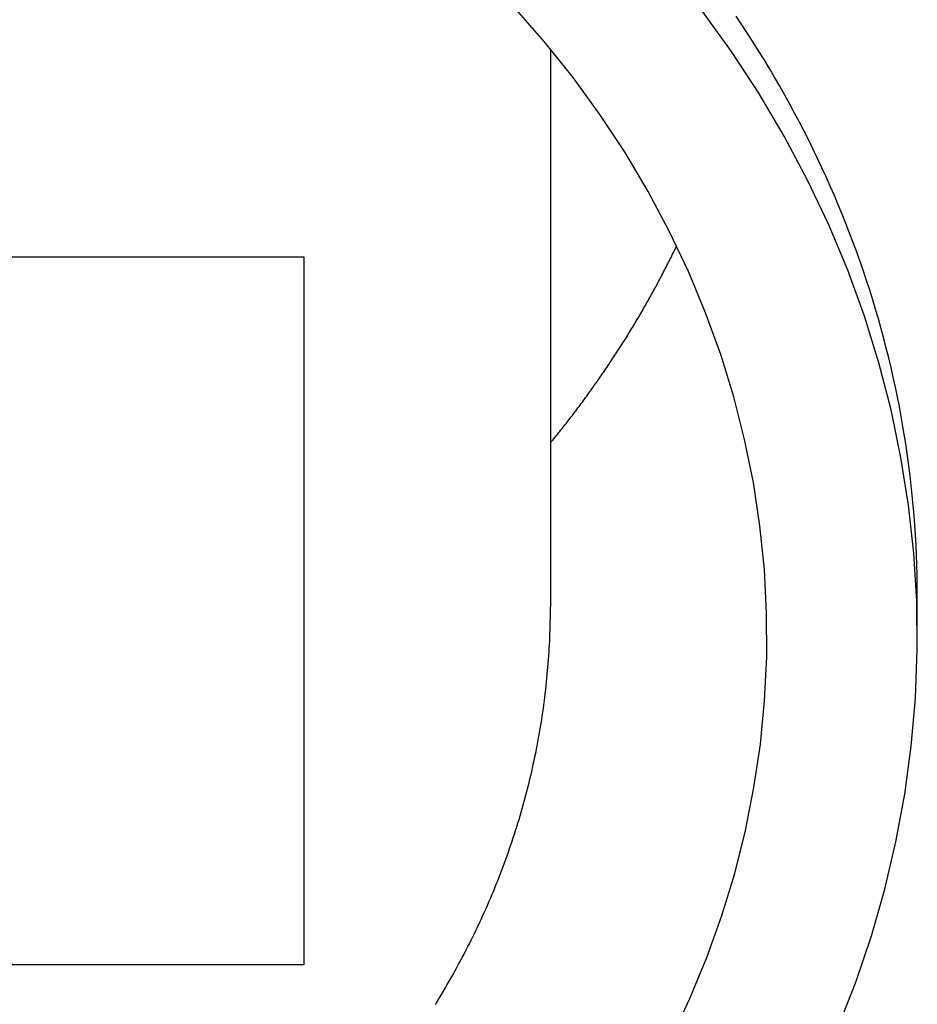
# Model space of a CAD drawing. Extents: x 1107 to 4046, y 937 to 3355.
# Tile 521 of 656: x 2231.02 to 2238.48, y 2658.11 to 2666.3. Entities that reach past the tile are written whole.
import ezdxf

# ---------------------------------------------------------------- set-up
doc = ezdxf.new("R2010")
doc.units = 0
doc.layers.add('KF_VIDA_L___C_REAR', color=7, linetype='CONTINUOUS')

# ---------------------------------------------------------------- blocks, each defined once
blk = doc.blocks.new('KF_VIDA_L___C_REAR')
at = {"layer": 'KF_VIDA_L___C_REAR'}
for p, q in [((48.45, 976.843909), (48.45, 972.205658)), ((34.6, 975.11665), (46.4, 975.11665)), ((46.4, 975.11665), (46.4, 969.227678)), ((51.5, 971.955658), (51.5, 972.305658)), ((46.4, 969.227678), (43.8, 969.227678))]:
    blk.add_line(p, q, dxfattribs=at)
for points in [[(51.5, 972.306, 0), (51.4996, 972.388, 0), (51.4983, 972.471, 0), (51.4963, 972.554, 0), (51.4934, 972.636, 0), (51.4896, 972.719, 0), (51.4851, 972.802, 0), (51.4797, 972.884, 0), (51.4735, 972.967, 0), (51.4664, 973.049, 0), (51.4586, 973.132, 0), (51.4499, 973.214, 0), (51.4404, 973.296, 0), (51.43, 973.378, 0), (51.4189, 973.461, 0), (51.4069, 973.543, 0), (51.3941, 973.625, 0), (51.3804, 973.706, 0), (51.366, 973.788, 0), (51.3507, 973.87, 0), (51.3346, 973.951, 0), (51.3177, 974.033, 0), (51.3, 974.114, 0), (51.2815, 974.195, 0), (51.2621, 974.276, 0), (51.242, 974.357, 0), (51.221, 974.438, 0), (51.1992, 974.518, 0), (51.1766, 974.599, 0), (51.1532, 974.679, 0), (51.1291, 974.759, 0), (51.1041, 974.839, 0), (51.0783, 974.918, 0), (51.0517, 974.998, 0), (51.0243, 975.077, 0), (50.9961, 975.156, 0), (50.9672, 975.235, 0), (50.9374, 975.313, 0), (50.9069, 975.392, 0), (50.8755, 975.47, 0), (50.8434, 975.548, 0), (50.8105, 975.625, 0), (50.7769, 975.703, 0), (50.7424, 975.78, 0), (50.7072, 975.857, 0), (50.6713, 975.933, 0), (50.6345, 976.01, 0), (50.597, 976.086, 0), (50.5587, 976.161, 0), (50.5197, 976.237, 0), (50.4799, 976.312, 0), (50.4394, 976.387, 0), (50.3981, 976.461, 0), (50.3561, 976.536, 0), (50.3133, 976.61, 0), (50.2698, 976.683, 0), (50.2255, 976.757, 0), (50.1805, 976.83, 0), (50.1348, 976.902, 0), (50.0884, 976.974, 0), (50.0412, 977.046, 0), (49.9933, 977.118, 0)], [(50.8386, 968.702, 0), (50.9877, 969.082, 0), (51.1182, 969.468, 0), (51.2298, 969.857, 0), (51.3224, 970.251, 0), (51.3957, 970.647, 0), (51.4497, 971.046, 0), (51.4843, 971.446, 0), (51.4993, 971.847, 0), (51.4948, 972.249, 0), (51.4708, 972.65, 0), (51.4272, 973.05, 0), (51.3643, 973.447, 0), (51.2821, 973.842, 0), (51.1807, 974.234, 0), (51.0604, 974.622, 0), (50.9213, 975.005, 0), (50.7637, 975.382, 0), (50.5878, 975.754, 0), (50.3941, 976.119, 0), (50.1828, 976.476, 0), (49.9542, 976.825, 0), (49.7089, 977.166, 0)], [(49.4514, 968.609, 0), (49.6095, 968.946, 0), (49.7507, 969.288, 0), (49.8748, 969.636, 0), (49.9815, 969.988, 0), (50.0705, 970.343, 0), (50.1419, 970.702, 0), (50.1953, 971.062, 0), (50.2307, 971.425, 0), (50.2481, 971.788, 0), (50.2474, 972.152, 0), (50.2286, 972.515, 0), (50.1917, 972.878, 0), (50.1368, 973.238, 0), (50.0641, 973.597, 0), (49.9736, 973.952, 0), (49.8656, 974.303, 0), (49.7401, 974.65, 0), (49.5975, 974.993, 0), (49.438, 975.329, 0), (49.262, 975.659, 0), (49.0697, 975.983, 0), (48.8614, 976.299, 0), (48.6377, 976.607, 0), (48.3988, 976.906, 0), (48.1453, 977.196, 0)], [(48.45, 973.567, 0), (48.4598, 973.579, 0), (48.4696, 973.591, 0), (48.4793, 973.603, 0), (48.489, 973.615, 0), (48.4987, 973.627, 0), (48.5084, 973.639, 0), (48.518, 973.651, 0), (48.5277, 973.664, 0), (48.5373, 973.676, 0), (48.5468, 973.688, 0), (48.5564, 973.7, 0), (48.5659, 973.712, 0), (48.5754, 973.724, 0), (48.5849, 973.736, 0), (48.5943, 973.748, 0), (48.6038, 973.761, 0), (48.6132, 973.773, 0), (48.6225, 973.785, 0), (48.6319, 973.797, 0), (48.6412, 973.809, 0), (48.6505, 973.822, 0), (48.6598, 973.834, 0), (48.6691, 973.846, 0), (48.6783, 973.859, 0), (48.6875, 973.871, 0), (48.6967, 973.883, 0), (48.7058, 973.896, 0), (48.715, 973.908, 0), (48.7241, 973.92, 0), (48.7332, 973.933, 0), (48.7422, 973.945, 0), (48.7513, 973.957, 0), (48.7603, 973.97, 0), (48.7693, 973.982, 0), (48.7782, 973.995, 0), (48.7871, 974.007, 0), (48.7961, 974.02, 0), (48.8049, 974.032, 0), (48.8138, 974.045, 0), (48.8226, 974.057, 0), (48.8314, 974.07, 0), (48.8402, 974.082, 0), (48.849, 974.095, 0), (48.8577, 974.107, 0), (48.8664, 974.12, 0), (48.8751, 974.132, 0), (48.8838, 974.145, 0), (48.8924, 974.158, 0), (48.901, 974.17, 0), (48.9096, 974.183, 0), (48.9181, 974.196, 0), (48.9267, 974.208, 0), (48.9352, 974.221, 0), (48.9436, 974.234, 0), (48.9521, 974.246, 0), (48.9605, 974.259, 0), (48.9689, 974.272, 0), (48.9773, 974.285, 0), (48.9857, 974.297, 0), (48.994, 974.31, 0), (49.0023, 974.323, 0), (49.0106, 974.336, 0), (49.0188, 974.348, 0), (49.027, 974.361, 0), (49.0352, 974.374, 0), (49.0434, 974.387, 0), (49.0516, 974.4, 0), (49.0597, 974.413, 0), (49.0678, 974.426, 0), (49.0758, 974.438, 0), (49.0839, 974.451, 0), (49.0919, 974.464, 0), (49.0999, 974.477, 0), (49.1079, 974.49, 0), (49.1158, 974.503, 0), (49.1237, 974.516, 0), (49.1316, 974.529, 0), (49.1395, 974.542, 0), (49.1473, 974.555, 0), (49.1551, 974.568, 0), (49.1629, 974.581, 0), (49.1706, 974.594, 0), (49.1784, 974.607, 0), (49.1861, 974.62, 0), (49.1938, 974.633, 0), (49.2014, 974.646, 0), (49.209, 974.659, 0), (49.2166, 974.673, 0), (49.2242, 974.686, 0), (49.2318, 974.699, 0), (49.2393, 974.712, 0), (49.2468, 974.725, 0), (49.2542, 974.738, 0), (49.2617, 974.751, 0), (49.2691, 974.765, 0), (49.2765, 974.778, 0), (49.2839, 974.791, 0), (49.2912, 974.804, 0), (49.2985, 974.817, 0), (49.3058, 974.831, 0), (49.313, 974.844, 0), (49.3203, 974.857, 0), (49.3275, 974.87, 0), (49.3346, 974.884, 0), (49.3418, 974.897, 0), (49.3489, 974.91, 0), (49.356, 974.924, 0), (49.3631, 974.937, 0), (49.3701, 974.95, 0), (49.3771, 974.964, 0), (49.3841, 974.977, 0), (49.3911, 974.99, 0), (49.398, 975.004, 0), (49.4049, 975.017, 0), (49.4118, 975.031, 0), (49.4187, 975.044, 0), (49.4255, 975.057, 0), (49.4323, 975.071, 0), (49.4391, 975.084, 0), (49.4458, 975.098, 0), (49.4526, 975.111, 0), (49.4592, 975.125, 0), (49.4659, 975.138, 0), (49.4726, 975.152, 0), (49.4792, 975.165, 0), (49.4858, 975.179, 0), (49.4923, 975.192, 0), (49.4988, 975.206, 0)], [(47.493, 968.897, 0), (47.5099, 968.925, 0), (47.5267, 968.953, 0), (47.5433, 968.98, 0), (47.5598, 969.008, 0), (47.5761, 969.036, 0), (47.5923, 969.063, 0), (47.6084, 969.091, 0), (47.6243, 969.119, 0), (47.6401, 969.147, 0), (47.6557, 969.175, 0), (47.6712, 969.204, 0), (47.6865, 969.232, 0), (47.7017, 969.26, 0), (47.7168, 969.288, 0), (47.7317, 969.317, 0), (47.7465, 969.345, 0), (47.7611, 969.374, 0), (47.7756, 969.402, 0), (47.7899, 969.431, 0), (47.8041, 969.46, 0), (47.8182, 969.489, 0), (47.8321, 969.517, 0), (47.8458, 969.546, 0), (47.8594, 969.575, 0), (47.8729, 969.604, 0), (47.8862, 969.633, 0), (47.8993, 969.662, 0), (47.9123, 969.691, 0), (47.9252, 969.721, 0), (47.9379, 969.75, 0), (47.9505, 969.779, 0), (47.9629, 969.809, 0), (47.9752, 969.838, 0), (47.9873, 969.867, 0), (47.9992, 969.897, 0), (48.0111, 969.927, 0), (48.0227, 969.956, 0), (48.0342, 969.986, 0), (48.0456, 970.016, 0), (48.0568, 970.045, 0), (48.0678, 970.075, 0), (48.0787, 970.105, 0), (48.0895, 970.135, 0), (48.1001, 970.165, 0), (48.1105, 970.195, 0), (48.1208, 970.225, 0), (48.1309, 970.255, 0), (48.1409, 970.285, 0), (48.1507, 970.315, 0), (48.1604, 970.345, 0), (48.1699, 970.375, 0), (48.1792, 970.406, 0), (48.1884, 970.436, 0), (48.1975, 970.466, 0), (48.2064, 970.497, 0), (48.2151, 970.527, 0), (48.2236, 970.558, 0), (48.2321, 970.588, 0), (48.2403, 970.619, 0), (48.2484, 970.649, 0), (48.2563, 970.68, 0), (48.2641, 970.71, 0), (48.2717, 970.741, 0), (48.2792, 970.772, 0), (48.2865, 970.802, 0), (48.2937, 970.833, 0), (48.3007, 970.864, 0), (48.3075, 970.895, 0), (48.3142, 970.926, 0), (48.3207, 970.956, 0), (48.327, 970.987, 0), (48.3332, 971.018, 0), (48.3393, 971.049, 0), (48.3451, 971.08, 0), (48.3509, 971.111, 0), (48.3564, 971.142, 0), (48.3618, 971.173, 0), (48.3671, 971.204, 0), (48.3722, 971.235, 0), (48.3771, 971.266, 0), (48.3818, 971.297, 0), (48.3865, 971.329, 0), (48.3909, 971.36, 0), (48.3952, 971.391, 0), (48.3993, 971.422, 0), (48.4033, 971.453, 0), (48.4071, 971.485, 0), (48.4107, 971.516, 0), (48.4142, 971.547, 0), (48.4175, 971.578, 0), (48.4207, 971.61, 0), (48.4237, 971.641, 0), (48.4265, 971.672, 0), (48.4292, 971.704, 0), (48.4317, 971.735, 0), (48.4341, 971.766, 0), (48.4363, 971.798, 0), (48.4383, 971.829, 0), (48.4402, 971.86, 0), (48.4419, 971.892, 0), (48.4434, 971.923, 0), (48.4448, 971.954, 0), (48.446, 971.986, 0), (48.4471, 972.017, 0), (48.448, 972.049, 0), (48.4487, 972.08, 0), (48.4493, 972.111, 0), (48.4497, 972.143, 0), (48.4499, 972.174, 0), (48.45, 972.206, 0)]]:
    blk.add_polyline3d(points, dxfattribs=at)

msp = doc.modelspace()

# ---------------------------------------------------------------- block references
at = {"layer": 'KF_VIDA_L___C_REAR'}
msp.add_blockref('KF_VIDA_L___C_REAR', (2186.9791, 1689.2132), dxfattribs=at)

doc.saveas('drawing.dxf')
